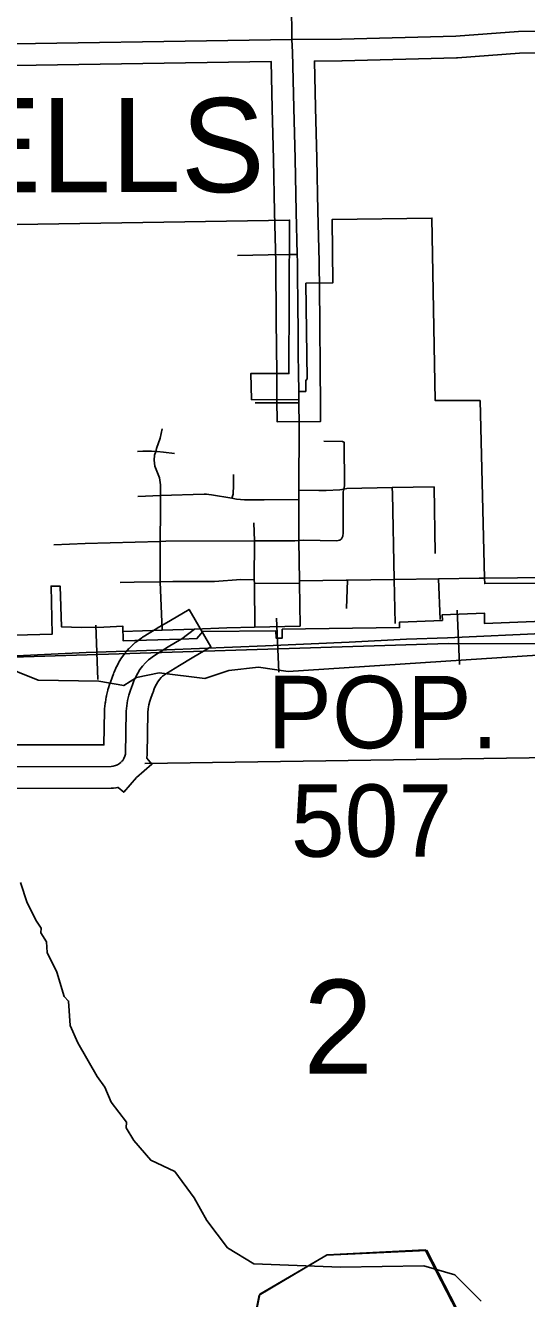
# Model space of a CAD drawing. Extents: x -1403959 to 81668, y -1400582 to 11018.
# Drawn here: x 8467.7 to 8534.7, y 7638.2 to 7808.3 of the extents above; entities that cross this region are included whole.
import ezdxf

# ---------------------------------------------------------------- set-up
doc = ezdxf.new("R2010")
doc.units = 0
for name, color, linetype in [('tdCiCityDivCarto', 7, 'Continuous'), ('tdCiCoBndryTxt', 7, 'Continuous'), ('tdCiMapFrame', 7, 'Continuous'), ('tdCiRRCL', 7, 'Continuous'), ('tdCiSectLine', 7, 'Continuous'), ('tdCiSectNmbr', 7, 'Continuous'), ('tdCiSectTwpRng', 7, 'Continuous'), ('tdCiUABTitleFrame', 7, 'Continuous'), ('tdCoCityStreetMajor', 7, 'Continuous'), ('tdCoCityStreetMinor', 7, 'Continuous'), ('tdCoClipBndry', 7, 'Continuous'), ('tdCoSecRteBand', 7, 'Continuous'), ('tdCoSecRteCL', 7, 'Continuous'), ('tdCoSectLinePart', 7, 'Continuous'), ('tdCoShieldCoRte', 7, 'Continuous'), ('tdCoShieldCoRteHrd', 7, 'Continuous'), ('tdCoSurfBitum', 7, 'Continuous')]:
    doc.layers.add(name, color=color, linetype=linetype)

msp = doc.modelspace()

# ---------------------------------------------------------------- linework, layer by layer
at = {"layer": 'tdCiCityDivCarto'}
for points in [[(8504.35, 7734.11), (8504.3, 7739.49), (8504.3, 7744.97), (8504.3, 7746.21), (8504.32, 7754.91), (8504.27, 7757.88), (8504.27, 7758.28)], [(8504.35, 7734.11), (8510.62, 7734.2), (8510.8, 7734.2), (8517.02, 7734.26), (8522.97, 7734.37), (8528.43, 7734.46), (8529.12, 7734.47)]]:
    msp.add_lwpolyline(points, dxfattribs=at)
at = {"layer": 'tdCiCoBndryTxt'}
for points in [[(8503.36, 7806.45), (8503.29, 7811.34), (8503.18, 7817.54), (8503.1, 7825.69), (8503.06, 7832.34), (8502.98, 7839.05), (8502.93, 7846.28), (8502.99, 7853.09), (8502.99, 7854.93)], [(8503.36, 7806.45), (8510, 7806.49), (8525.27, 7806.88), (8533.65, 7807.52), (8539.22, 7807.61), (8551.83, 7807.37)], [(8504.16, 7769.42), (8504.1, 7776.71), (8504.07, 7777.72), (8503.94, 7783.42), (8503.78, 7790.48), (8503.62, 7797.3), (8503.43, 7804.75), (8503.36, 7806.45)], [(8504.21, 7764.43), (8504.17, 7768.91), (8504.16, 7769.42)], [(8504.26, 7759.39), (8504.26, 7759.4), (8504.24, 7761.86), (8504.21, 7764.43)], [(8504.27, 7758.28), (8504.26, 7759.39)]]:
    msp.add_lwpolyline(points, dxfattribs=at)
at = {"layer": 'tdCiMapFrame'}
for points in [[(8451.69, 7805.69), (8457.6, 7805.74), (8503.36, 7806.45)], [(8480.62, 7710), (8480.72, 7710.11), (8480.88, 7710.37), (8481, 7710.65), (8481.08, 7710.94), (8481.18, 7716.67), (8481.26, 7717.39), (8481.38, 7718.11), (8481.55, 7718.81), (8481.77, 7719.5), (8482.04, 7720.18), (8482.23, 7720.72), (8482.46, 7721.25), (8482.73, 7721.76), (8483.03, 7722.25), (8483.37, 7722.71), (8483.75, 7723.15), (8484.16, 7723.56), (8484.97, 7724.14), (8486.8, 7725.28), (8488.56, 7726.3)], [(8410.48, 7709.06), (8458.53, 7709.26), (8479.16, 7709.28), (8479.46, 7709.32), (8479.75, 7709.4), (8480.03, 7709.52), (8480.29, 7709.68), (8480.52, 7709.88)], [(8480.56, 7709.93), (8480.62, 7710)]]:
    msp.add_lwpolyline(points, dxfattribs=at)
at = {"layer": 'tdCiRRCL'}
for points in [[(8455.33, 7781.52), (8503.04, 7782.31), (8502.95, 7761.8), (8497.87, 7761.82), (8497.94, 7758.32), (8504.3, 7758.29), (8504.29, 7759.4), (8505.21, 7759.41), (8505.21, 7760.87), (8505.4, 7761.11), (8505.23, 7773.87), (8508.81, 7773.91), (8508.74, 7782.39), (8522.08, 7782.58), (8522.5, 7758.21), (8528.53, 7758.19), (8529.12, 7734.47), (8529.14, 7733.73), (8538.68, 7733.8)], [(8544.7, 7729.01), (8529.11, 7728.4), (8529.13, 7729.76), (8523.44, 7729.54), (8523.49, 7728.8), (8517.75, 7728.58), (8517.76, 7727.85), (8502.07, 7727.62), (8502.07, 7726.45), (8501.23, 7726.44), (8501.22, 7727.4), (8491.46, 7727.31), (8490.65, 7726.37), (8488.56, 7726.3), (8480.78, 7726.09), (8480.73, 7728.04), (8478.22, 7727.92), (8475.19, 7727.84), (8472.54, 7727.93), (8472.35, 7733.39), (8471.14, 7733.39), (8471.3, 7726.99), (8456.47, 7726.59)]]:
    msp.add_lwpolyline(points, dxfattribs=at)
at = {"layer": 'tdCiSectLine'}
for points in [[(8539.21, 7804.71), (8533.79, 7804.62), (8525.49, 7803.99), (8525.46, 7803.99), (8525.35, 7803.98), (8510.07, 7803.59), (8510.02, 7803.59), (8506.36, 7803.56), (8506.52, 7797.37), (8506.52, 7797.37), (8506.69, 7790.55), (8506.69, 7790.54), (8506.84, 7783.49), (8507, 7776.78), (8507, 7776.74), (8507.07, 7768.94), (8507.14, 7761.89), (8507.14, 7761.88), (8507.17, 7758.3), (8507.19, 7755.4), (8501.38, 7755.36), (8501.36, 7758.26), (8501.34, 7761.83), (8501.27, 7768.88), (8501.27, 7768.88), (8501.19, 7776.66), (8501.04, 7783.36), (8501.04, 7783.36), (8500.88, 7790.41), (8500.72, 7797.23), (8500.56, 7803.5), (8457.65, 7802.84)], [(8458.53, 7712.16), (8478.2, 7712.18), (8478.28, 7716.72), (8478.28, 7716.86), (8478.29, 7716.98), (8478.37, 7717.7), (8478.38, 7717.77), (8478.4, 7717.89), (8478.52, 7718.61), (8478.54, 7718.67), (8478.56, 7718.79), (8478.74, 7719.5), (8478.75, 7719.56), (8478.79, 7719.68), (8479.01, 7720.38), (8479.03, 7720.44), (8479.07, 7720.56), (8479.31, 7721.19), (8479.49, 7721.68), (8479.55, 7721.83), (8479.57, 7721.88), (8479.8, 7722.41), (8479.85, 7722.54), (8479.89, 7722.61), (8480.16, 7723.11), (8480.21, 7723.21), (8480.27, 7723.3), (8480.57, 7723.79), (8480.62, 7723.86), (8480.7, 7723.97), (8481.04, 7724.43), (8481.07, 7724.48), (8481.17, 7724.6), (8481.55, 7725.04), (8481.57, 7725.06), (8481.7, 7725.2), (8482.1, 7725.61), (8482.1, 7725.61), (8482.24, 7725.74), (8482.39, 7725.86), (8482.46, 7725.91), (8483.28, 7726.5), (8483.36, 7726.56), (8483.44, 7726.61), (8485.27, 7727.75), (8485.35, 7727.79), (8487.1, 7728.81), (8489.61, 7730.27), (8492.53, 7725.26), (8490.02, 7723.8), (8488.3, 7722.8), (8486.58, 7721.73), (8486.04, 7721.34), (8485.88, 7721.18), (8485.64, 7720.9), (8485.43, 7720.62), (8485.24, 7720.31), (8485.07, 7719.99), (8484.93, 7719.67), (8484.78, 7719.22), (8484.74, 7719.13), (8484.51, 7718.54), (8484.35, 7718.03), (8484.22, 7717.51), (8484.13, 7716.98), (8484.08, 7716.49), (8483.98, 7710.9), (8483.98, 7710.75), (8483.96, 7710.56), (8483.93, 7710.38), (8484.62, 7709.58), (8482.58, 7707.83), (8480.87, 7705.84), (8480.11, 7706.49), (8480.02, 7706.47), (8479.84, 7706.44), (8479.79, 7706.43), (8479.48, 7706.4), (8479.35, 7706.39), (8479.16, 7706.38), (8458.54, 7706.36)]]:
    msp.add_lwpolyline(points, dxfattribs=at)
at = {"layer": 'tdCiSectNmbr'}
for points in [[(8504.44, 7728.09), (8504.36, 7733.78), (8504.35, 7734.11)], [(8488.62, 7726.35), (8490.34, 7727.65)], [(8490.33, 7727.65), (8490.34, 7727.65), (8494.64, 7727.83), (8498.36, 7727.91), (8504.44, 7728.05)], [(8490.34, 7727.65), (8490.34, 7727.65)], [(8504.44, 7728.05), (8504.44, 7728.09)]]:
    msp.add_lwpolyline(points, dxfattribs=at)
at = {"layer": 'tdCiSectTwpRng'}
for points in [[(8496.07, 7777.58), (8500.19, 7777.66), (8503.02, 7777.7)], [(8498.45, 7757.89), (8504.27, 7757.88)], [(8485.74, 7739.37), (8485.78, 7743.51), (8485.77, 7745.5), (8485.76, 7746.94), (8485.63, 7747.84), (8485.37, 7748.51), (8485.03, 7749.42), (8484.93, 7750.21), (8484.99, 7750.91), (8485.14, 7751.39), (8485.26, 7751.76), (8485.75, 7753.15), (8486.01, 7754.42)], [(8486.01, 7754.42), (8486.01, 7754.42)], [(8507.63, 7752.75), (8510.11, 7752.7), (8510.31, 7752.63)], [(8510.04, 7739.81), (8510.18, 7740.06), (8510.22, 7740.51), (8510.22, 7745.99), (8510.29, 7746.35), (8510.38, 7746.81), (8510.35, 7752.62), (8510.31, 7752.63)], [(8482.69, 7751.4), (8483.43, 7751.42), (8484.01, 7751.42), (8484.58, 7751.42), (8485.14, 7751.39)], [(8485.14, 7751.39), (8485.31, 7751.38), (8486.19, 7751.28), (8487.66, 7751.11)], [(8495.34, 7745.13), (8495.34, 7745.16), (8495.48, 7745.67), (8495.51, 7746.08), (8495.52, 7746.49), (8495.55, 7748.29)], [(8495.55, 7748.29), (8495.55, 7748.32)], [(8504.3, 7746.21), (8506.95, 7746.17), (8507.93, 7746.17), (8509.76, 7746.25), (8510.29, 7746.35), (8510.72, 7746.43), (8516.75, 7746.55), (8522.38, 7746.66)], [(8517.02, 7734.26), (8516.83, 7745.78), (8516.75, 7746.54), (8516.75, 7746.55)], [(8522.52, 7737.75), (8522.38, 7746.66)], [(8482.75, 7745.36), (8485.77, 7745.5)], [(8485.77, 7745.5), (8491.62, 7745.67), (8491.94, 7745.67), (8492.26, 7745.64), (8492.58, 7745.59), (8495.34, 7745.13), (8495.95, 7745.02), (8496.48, 7744.95), (8497.01, 7744.91), (8497.54, 7744.91), (8499.65, 7744.91)], [(8499.65, 7744.91), (8504.3, 7744.97)], [(8498.36, 7739.43), (8498.24, 7741.83)], [(8471.49, 7738.91), (8475.69, 7739.1), (8485.74, 7739.37), (8486.5, 7739.39), (8498.36, 7739.43), (8503.73, 7739.45), (8504.3, 7739.49)], [(8485.99, 7727.5), (8485.73, 7733.96), (8485.74, 7739.37)], [(8498.36, 7727.91), (8498.39, 7727.96), (8498.33, 7733.62), (8498.33, 7733.73), (8498.3, 7734.21), (8498.36, 7739.43)], [(8504.3, 7739.49), (8504.93, 7739.54), (8509.34, 7739.45), (8509.77, 7739.54), (8510, 7739.73), (8510.04, 7739.81)], [(8480.37, 7733.89), (8482.27, 7733.9), (8485.73, 7733.96), (8487.41, 7734), (8492.99, 7734.02), (8496.54, 7734.26), (8498.3, 7734.21)], [(8510.64, 7730.41), (8510.8, 7734.2)], [(8517.18, 7728.38), (8517.02, 7734.26)], [(8523.18, 7728.91), (8522.97, 7734.37)], [(8498.33, 7733.73), (8504.36, 7733.78)], [(8480.69, 7727.31), (8480.75, 7727.32)], [(8480.75, 7727.32), (8485.99, 7727.5)], [(8485.99, 7727.5), (8490.33, 7727.65)]]:
    msp.add_lwpolyline(points, dxfattribs=at)
at = {"layer": 'tdCiUABTitleFrame'}
msp.add_lwpolyline([(8503.02, 7777.7), (8504.07, 7777.72)], dxfattribs=at)
at = {"layer": 'tdCoCityStreetMajor'}
msp.add_lwpolyline([(8483.7, 7709.67), (8553.25, 7710.73)], dxfattribs=at)
at = {"layer": 'tdCoCityStreetMinor'}
msp.add_lwpolyline([(8497, 7628.67), (8499.08, 7638.79), (8508.05, 7644.03), (8521.19, 7644.68), (8533.97, 7619.91)], dxfattribs=at)
at = {"layer": 'tdCoClipBndry'}
msp.add_lwpolyline([(8533.96, 7620.2), (8521.42, 7644.61), (8507.99, 7643.98), (8498.99, 7638.62), (8497.01, 7628.84)], dxfattribs=at)
at = {"layer": 'tdCoSecRteBand'}
for p, q in [((8501.59, 7721.88), (8501.28, 7729.13)), ((8525.76, 7722.92), (8525.44, 7730.17)), ((8477.4, 7720.93), (8477.15, 7728.18))]:
    msp.add_line(p, q, dxfattribs=at)
for points in [[(8537.78, 7727.09), (8524.17, 7726.48), (8518.7, 7726.29), (8511, 7725.91), (8499.8, 7725.43), (8486.6, 7724.89), (8475.84, 7724.51), (8465.6, 7724.03)], [(8465.6, 7724.03), (8475.84, 7724.51), (8486.6, 7724.89), (8499.8, 7725.43), (8511, 7725.91), (8518.7, 7726.29), (8524.17, 7726.48), (8537.78, 7727.09)], [(8464.6, 7723.85), (8524.32, 7725.71), (8541.58, 7725.67)]]:
    msp.add_lwpolyline(points, dxfattribs=at)
at = {"layer": 'tdCoSecRteCL'}
msp.add_lwpolyline([(8588.31, 7704.18), (8586.37, 7707.73), (8584.16, 7711.23), (8581.99, 7713.99), (8577.89, 7718.36), (8572.45, 7722.7), (8561.76, 7728.71), (8556.33, 7731.15), (8552.37, 7732.48), (8547.39, 7733.67), (8543.73, 7734.2), (8538.67, 7734.54), (8528.4, 7734.46)], dxfattribs=at)
at = {"layer": 'tdCoSurfBitum'}
for points in [[(8464.06, 7722.96), (8469.41, 7720.84), (8477.51, 7720.7), (8480.87, 7720.1), (8482.55, 7721.17), (8485.6, 7721.79), (8491.71, 7721.04), (8494.92, 7722.12), (8498.89, 7722.58), (8502.86, 7721.98), (8541.64, 7724.52)], [(8467.04, 7693.8), (8467.96, 7691.06), (8469.19, 7688.62), (8469.8, 7687.7), (8469.79, 7687.08), (8470.51, 7685.84), (8470.62, 7684.44), (8471.92, 7681.81), (8472.89, 7678.55), (8473.48, 7677.93), (8473.7, 7674.67), (8474.7, 7672.34), (8477.3, 7667.84), (8478.32, 7666.44), (8479.18, 7664.42), (8481.22, 7661.78), (8481.2, 7661.01), (8482.22, 7659.3), (8484.48, 7656.68), (8487.69, 7655.16), (8490.29, 7651.66), (8491.98, 7648.61), (8494.74, 7644.95), (8498.26, 7642.82), (8509.86, 7642.39), (8521, 7642.57), (8525.13, 7641.36), (8528.65, 7637.85)]]:
    msp.add_lwpolyline(points, dxfattribs=at)

# ---------------------------------------------------------------- texts
at = {"layer": 'tdCoSectLinePart'}
msp.add_text('2', height=12.57, rotation=0.0055, dxfattribs=at).set_placement((8504.87, 7668.22))
at = {"layer": 'tdCoShieldCoRte'}
for s, p in [('POP.', (8500.08, 7711.73)), ('507', (8503.21, 7697.22))]:
    msp.add_text(s, height=9.673, rotation=359.9944, dxfattribs=at).set_placement(p)
at = {"layer": 'tdCoShieldCoRteHrd'}
msp.add_text('RUNNELLS', height=12.575, rotation=0.005, dxfattribs=at).set_placement((8410.01, 7786.03))

doc.saveas('drawing.dxf')
